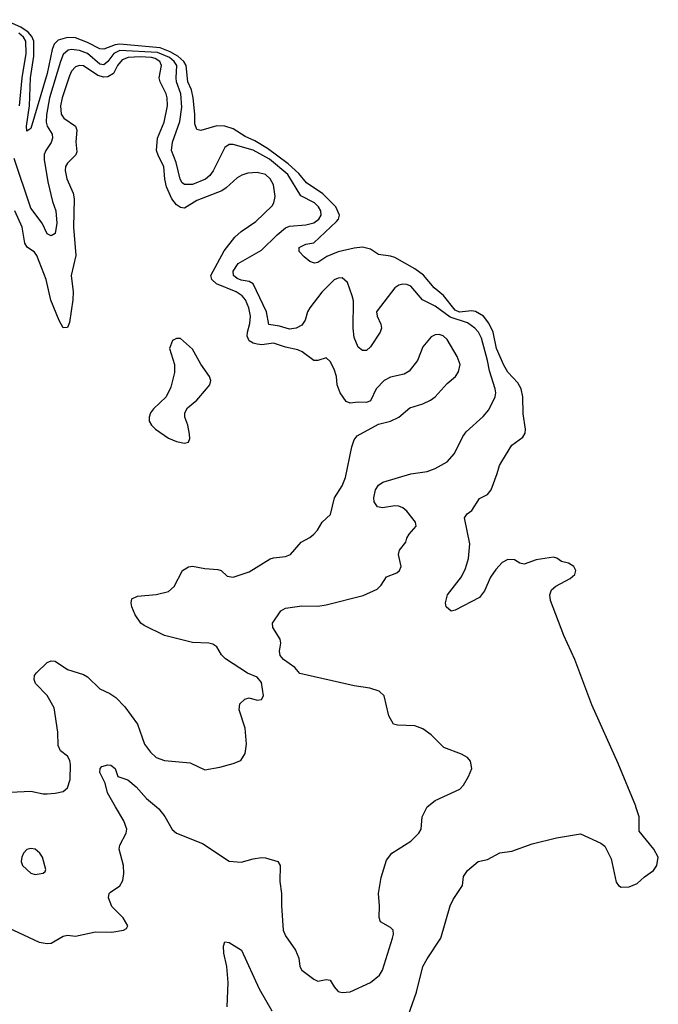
# Model space of a CAD drawing. Header units: inches. Extents: x 1473912 to 1647258, y 640388 to 773423.
# Tile 339 of 420: x 1573734 to 1576895, y 719022 to 723897. Entities that reach past the tile are written whole.
import ezdxf

# ---------------------------------------------------------------- set-up
doc = ezdxf.new("R2010")
doc.units = ezdxf.units.IN
doc.header["$MEASUREMENT"] = 0
doc.layers.add('B5771', color=7, linetype='Continuous')
doc.layers.add('B5772', color=7, linetype='Continuous')

msp = doc.modelspace()

# ---------------------------------------------------------------- linework, layer by layer
at = {"layer": 'B5771', "color": 5}
for points, elevation in [([(1573650, 719414), (1573831.3, 719330), (1573870, 719323.6), (1573890, 719325.7), (1573950, 719359.3), (1573970, 719363.8), (1574010, 719359.5), (1574110, 719380.5), (1574190, 719379.1), (1574248, 719390), (1574262, 719398), (1574268.7, 719410), (1574246, 719450), (1574190, 719507), (1574172.8, 719550), (1574176.9, 719570), (1574182.8, 719577.2), (1574230, 719608.5), (1574245.3, 719634.7), (1574249.8, 719670.2), (1574247.9, 719710), (1574226.2, 719790), (1574229.8, 719810), (1574260.4, 719870), (1574263.9, 719890), (1574248.8, 719930), (1574208.9, 720000)], 660), ([(1574410.7, 720000), (1574422.3, 719990), (1574452.1, 719952.1), (1574488.2, 719888.2), (1574510, 719870.3), (1574638.1, 719818.1), (1574770, 719730.4), (1574830, 719725.5), (1574890, 719742.6), (1574930, 719748.8), (1574950, 719747.2), (1575011, 719730), (1575023, 719710), (1575020.7, 719630), (1575029.3, 719570), (1575029.2, 719510), (1575038.3, 719390), (1575050, 719360.5), (1575099.1, 719290), (1575114.8, 719250), (1575121, 719210), (1575130, 719192), (1575190, 719146.8), (1575210, 719137.3), (1575250, 719144.4), (1575270, 719142), (1575290, 719108), (1575310, 719084.9), (1575330, 719080.4), (1575370, 719083.8), (1575470, 719130.7), (1575514.2, 719165.9), (1575530, 719191), (1575579.6, 719350), (1575584.5, 719370), (1575582.7, 719390), (1575570, 719402.7), (1575519, 719430), (1575512.5, 719452.5), (1575515.1, 719510), (1575509.3, 719570), (1575523.7, 719650), (1575550, 719736.3), (1575575.1, 719770), (1575669.6, 719830), (1575709.5, 719870), (1575720.9, 719890), (1575726.3, 719950), (1575750, 719999.1), (1575751.1, 720000)], 660), ([(1575658.5, 718970), (1575698.2, 719081.8), (1575729.9, 719210), (1575750, 719248), (1575818.1, 719350), (1575865.3, 719510), (1575879.7, 719540.3), (1575925.1, 719610), (1575930, 719654.8), (1575950, 719684.9), (1576002.7, 719730), (1576050, 719739.6), (1576110, 719771.7), (1576170, 719780.9), (1576270, 719816), (1576390, 719845.7), (1576510, 719865.5), (1576610, 719820.3), (1576630, 719805.5), (1576661.8, 719741.8), (1576686.6, 719626.6), (1576697.3, 719610), (1576710, 719601.6), (1576750, 719603.6), (1576790, 719620.3), (1576826.2, 719653.8), (1576870, 719684.9), (1576886.6, 719710), (1576894.5, 719750), (1576871.6, 719790), (1576800.2, 719880.2), (1576799.4, 719950), (1576783.5, 720000)], 640), ([(1574760.4, 719010), (1574765.3, 719130), (1574759, 719210), (1574743.8, 719276.2), (1574742, 719310), (1574750, 719331), (1574770, 719328), (1574832.2, 719290), (1574918.9, 719098.9), (1574982.6, 718990)], 640)]:
    msp.add_lwpolyline(points, dxfattribs=dict(at, elevation=elevation))
at = {"layer": 'B5771', "color": 5, "elevation": 680}
msp.add_lwpolyline([(1573790, 719794), (1573770, 719789.3), (1573753.4, 719770), (1573745.5, 719750), (1573742, 719730), (1573747.7, 719710), (1573790, 719670.8), (1573810, 719665.5), (1573830, 719667.7), (1573850, 719671.3), (1573860.4, 719679.6), (1573864, 719690), (1573847, 719750), (1573834.5, 719770), (1573810, 719789.5)], close=True, dxfattribs=at)
at = {"layer": 'B5772', "color": 5}
for points, elevation in [([(1576783.5, 720000), (1576782.7, 720002.7), (1576695.1, 720215.1), (1576565.4, 720505.4), (1576480.8, 720730), (1576427.8, 720847.8), (1576361, 721021), (1576357.1, 721050), (1576366.3, 721073.7), (1576388, 721092), (1576458.7, 721130), (1576481.4, 721150), (1576487.1, 721170), (1576476.9, 721190), (1576450, 721206.9), (1576414.8, 721214.8), (1576391.8, 721231.8), (1576375.3, 721235.3), (1576290, 721222.7), (1576230, 721202), (1576210, 721206), (1576182.4, 721222.4), (1576150, 721224.7), (1576121.3, 721210), (1576090, 721175.1), (1576063.5, 721136.5), (1576034.4, 721070), (1576010, 721035.8), (1575890, 720973.2), (1575869.3, 720969.3), (1575845.2, 720990), (1575840.9, 721010), (1575851.6, 721050), (1575920.9, 721139.1), (1575940.7, 721179.3), (1575955.9, 721230), (1575962, 721302), (1575936, 721430), (1575949, 721450), (1575972.3, 721467.7), (1576010, 721526), (1576050, 721546.8), (1576066.6, 721570), (1576097.6, 721650), (1576107.9, 721690), (1576119.4, 721710), (1576169.8, 721790), (1576223.5, 721830), (1576235.4, 721850), (1576236.8, 721870), (1576226.4, 721946.4), (1576224.3, 722030), (1576216, 722070), (1576199.2, 722099.2), (1576150, 722151.9), (1576130, 722186.9), (1576094.6, 722270), (1576076.8, 722350), (1576055.1, 722395.1), (1576029, 722429), (1575990, 722452.8), (1575970, 722455.1), (1575910, 722448.8), (1575890, 722458.6), (1575831.6, 722531.6), (1575786.1, 722570), (1575733, 722633), (1575690, 722664.1), (1575590, 722719.5), (1575570, 722726.2), (1575510, 722734), (1575470, 722761.6), (1575430, 722770.6), (1575390, 722766.1), (1575310, 722747.1), (1575254.5, 722725.5), (1575210, 722695.4), (1575192.4, 722692.4), (1575170, 722700.7), (1575142.5, 722722.5), (1575117.2, 722750), (1575117.2, 722770), (1575150, 722786.1), (1575190, 722793.1), (1575302, 722898), (1575311.3, 722910), (1575316.3, 722930), (1575298.7, 722970), (1575234.5, 723034.5), (1575154, 723090), (1575115.9, 723135.9), (1575063.3, 723183.3), (1574959.9, 723259.9), (1574897, 723297), (1574850, 723318.8), (1574790, 723356.4), (1574750, 723370.8), (1574709.1, 723370.9), (1574630, 723348.8), (1574610, 723353.7), (1574601.3, 723381.3), (1574601.5, 723430), (1574593.1, 723510), (1574584, 723550), (1574566.2, 723590), (1574557.9, 723670), (1574545.8, 723690), (1574517, 723717), (1574478.6, 723738.6), (1574430, 723757.2), (1574230, 723775.6), (1574207.1, 723772.8), (1574150, 723751.1), (1574130, 723752.9), (1574070, 723784.8), (1574010, 723806.8), (1573970, 723809), (1573924.2, 723795.8), (1573904.8, 723775.2), (1573894.1, 723750), (1573870.1, 723630.1), (1573790, 723358.4), (1573770, 723346), (1573767.2, 723370), (1573782.3, 723470), (1573788.4, 723610), (1573804, 723716), (1573803.6, 723790), (1573794.6, 723814.7), (1573776.2, 723836.2), (1573740.5, 723860.5), (1573657.1, 723897.1)], 640), ([(1573733.8, 723470), (1573745.7, 723610), (1573765.6, 723730), (1573764.7, 723790), (1573753.1, 723810), (1573730.4, 723830.4)], 660), ([(1575751.1, 720000), (1575790, 720030.5), (1575912.5, 720087.5), (1575930, 720107.3), (1575955.6, 720150), (1575971.8, 720190), (1575965.6, 720225.6), (1575950, 720243.7), (1575920.1, 720260.1), (1575833.5, 720293.5), (1575770, 720357), (1575730, 720386.6), (1575690, 720400.7), (1575604.5, 720404.5), (1575584, 720410), (1575560.7, 720450), (1575538, 720550), (1575513.4, 720573.4), (1575467.6, 720587.6), (1575390, 720599.3), (1575120.1, 720660.1), (1575096, 720690), (1575039.5, 720730), (1575022.9, 720750), (1575019.5, 720770), (1575026, 720810), (1575022.7, 720830), (1574987.2, 720887.2), (1574986, 720910), (1575026, 720970), (1575050, 720983), (1575130, 720995.8), (1575210, 720994), (1575250, 721000.3), (1575434.3, 721045.7), (1575502.6, 721077.4), (1575523.3, 721096.7), (1575550, 721138.8), (1575600.9, 721159.1), (1575614, 721170), (1575621.2, 721190), (1575609.5, 721249.5), (1575613.2, 721270), (1575645.2, 721310), (1575649.3, 721330), (1575660.9, 721350), (1575696.2, 721390), (1575693.3, 721410), (1575650, 721464), (1575630, 721480.4), (1575610, 721488.6), (1575590, 721489.8), (1575530, 721479.7), (1575504.6, 721484.6), (1575487.8, 721510), (1575486.6, 721530), (1575494.3, 721570), (1575510, 721592.4), (1575532, 721608), (1575670, 721649.3), (1575750, 721659.7), (1575790, 721674.3), (1575850, 721707.4), (1575886.3, 721750), (1575927.1, 721832.9), (1575943.3, 721856.7), (1576028, 721932), (1576055.2, 721964.8), (1576087.2, 722030), (1576090.8, 722050), (1576087.8, 722070), (1576059.2, 722159.2), (1576049.9, 722210), (1576019.9, 722319.9), (1576004.5, 722350), (1575986.4, 722370), (1575950, 722396.2), (1575865, 722425), (1575790, 722478.4), (1575728.1, 722510), (1575670, 722577.3), (1575650, 722586), (1575630, 722588.2), (1575610, 722582.9), (1575590.8, 722569.2), (1575503.9, 722456.1), (1575500.3, 722450), (1575504, 722430), (1575521.5, 722390), (1575524.6, 722370), (1575517.4, 722350), (1575470, 722278), (1575450, 722259.5), (1575430, 722259.3), (1575410, 722276), (1575390, 722324), (1575385.2, 722370), (1575385.4, 722505.4), (1575380.3, 722530), (1575355.7, 722595.7), (1575330, 722619.8), (1575310, 722618), (1575290, 722608.4), (1575230, 722547.6), (1575170.2, 722470), (1575158.6, 722450), (1575146.3, 722410), (1575130, 722384.3), (1575102, 722370), (1575070, 722365.1), (1575020.5, 722380.5), (1574967.2, 722387.2), (1574955.1, 722450), (1574890, 722589.1), (1574870, 722600.6), (1574830, 722607.7), (1574810, 722616.1), (1574792.8, 722630), (1574790, 722651.4), (1574815, 722690), (1574930, 722756.8), (1575007.7, 722832.3), (1575050, 722866.1), (1575070, 722874.8), (1575150, 722881.3), (1575190, 722891.4), (1575214.7, 722910), (1575225.4, 722930), (1575223.8, 722950), (1575212.7, 722970), (1575193, 722990), (1575125.2, 723025.2), (1575061.6, 723130), (1574970, 723206.9), (1574890, 723251.3), (1574790, 723279.2), (1574770, 723278.7), (1574750, 723264.8), (1574690.9, 723149.1), (1574674.5, 723125.5), (1574653.2, 723106.8), (1574590, 723080.9), (1574550, 723080.8), (1574537.7, 723090), (1574528.2, 723108.2), (1574508.5, 723190), (1574485.1, 723250), (1574489.9, 723290), (1574526.2, 723393.8), (1574536.3, 723463.7), (1574531.5, 723530), (1574510.5, 723590), (1574507.9, 723610), (1574512, 723670), (1574499.4, 723690), (1574474.9, 723710), (1574415.5, 723735.5), (1574230, 723744.5), (1574199.5, 723730), (1574170, 723689.4), (1574150, 723672.9), (1574130, 723676.7), (1574070, 723730.5), (1574030, 723744.5), (1573990, 723750.3), (1573973.6, 723746.4), (1573950, 723724.7), (1573935.8, 723690), (1573882.3, 723510), (1573866, 723426), (1573864.6, 723390), (1573869.3, 723370), (1573894.5, 723330), (1573896.8, 723310), (1573890.1, 723289.9), (1573862.9, 723250), (1573855.9, 723230), (1573855.1, 723204.9), (1573873.7, 723093.7), (1573896.2, 722996.2), (1573912.8, 722950), (1573917.6, 722890), (1573910, 722839.3), (1573890, 722826.6), (1573870, 722837), (1573844.9, 722890), (1573790, 722964.2), (1573707.5, 723210)], 660), ([(1573687.8, 720072.2), (1573790, 720077.3), (1573850, 720064), (1573870, 720064), (1573910, 720066.8), (1573950, 720076.3), (1573970, 720093.4), (1573984.5, 720135.5), (1573986, 720210), (1573981.8, 720230), (1573970.8, 720250), (1573936.8, 720276.8), (1573923.7, 720303.7), (1573922.6, 720370), (1573904.1, 720490), (1573870.4, 720550.4), (1573811.7, 720610), (1573805, 720630), (1573807.7, 720650), (1573816.5, 720663.5), (1573870, 720714.3), (1573890, 720722.7), (1573910, 720721.7), (1573970, 720680.3), (1574050, 720655.3), (1574070, 720643.7), (1574130, 720583.6), (1574180.8, 720560.8), (1574210, 720540.9), (1574255, 720495.1), (1574316.9, 720410), (1574351.8, 720310), (1574382, 720270), (1574410, 720244.2), (1574450, 720228.8), (1574577.7, 720217.7), (1574650, 720183.8), (1574723.9, 720196.1), (1574790, 720214), (1574828.7, 720230), (1574850, 720264.7), (1574856.2, 720310), (1574849.6, 720390), (1574820.2, 720480.2), (1574824, 720510), (1574847.5, 720532.5), (1574870, 720539.1), (1574910, 720528.4), (1574930, 720530.6), (1574941.3, 720550), (1574930, 720616.2), (1574910, 720642.4), (1574862.2, 720662.2), (1574752.9, 720732.9), (1574733.1, 720753.1), (1574710, 720791.5), (1574690, 720806), (1574670, 720810.8), (1574590, 720813.8), (1574450, 720847.9), (1574350, 720897.3), (1574333, 720910), (1574306, 720950), (1574289.1, 720990.9), (1574285.2, 721010), (1574289, 721030), (1574317.5, 721042.5), (1574410, 721051.6), (1574470, 721066.3), (1574498.5, 721090), (1574540.5, 721170), (1574570, 721187.7), (1574590, 721191.3), (1574650, 721179.7), (1574715.2, 721175.2), (1574730.5, 721170), (1574761.3, 721141.3), (1574790, 721136.5), (1574870, 721163.6), (1574972.9, 721227.1), (1574990, 721233), (1575050, 721239.6), (1575074, 721250), (1575127.3, 721310), (1575170, 721333.1), (1575189.8, 721350.2), (1575208.2, 721370), (1575231.5, 721410), (1575272.3, 721447.7), (1575292.1, 721530), (1575329.2, 721590), (1575347.2, 721630), (1575377.8, 721782.2), (1575390, 721817.3), (1575403.9, 721836.1), (1575510, 721894.4), (1575570, 721908.9), (1575610, 721928.5), (1575665.4, 721974.6), (1575730, 721994.4), (1575766.6, 722013.4), (1575790, 722030.2), (1575850, 722096), (1575890.9, 722130), (1575906.3, 722153.7), (1575913.6, 722190), (1575898.7, 722230), (1575850, 722313), (1575830, 722332.3), (1575810, 722337.7), (1575790, 722336.9), (1575770, 722327.6), (1575730, 722276.9), (1575702.3, 722210), (1575662.4, 722157.6), (1575637.1, 722142.9), (1575570, 722127.8), (1575537.4, 722110), (1575498.2, 722070), (1575470, 722009.6), (1575450, 722001.7), (1575410, 722003.7), (1575370, 721998.9), (1575350, 722006.8), (1575320.5, 722050), (1575305.7, 722090), (1575301.6, 722130), (1575290, 722167), (1575270, 722205.1), (1575250, 722222.4), (1575210, 722209.8), (1575190, 722209.8), (1575132.3, 722252.3), (1575110, 722263.1), (1575050, 722275.3), (1574990, 722294.9), (1574932.9, 722287.1), (1574910, 722290.3), (1574890, 722295.3), (1574870, 722307.8), (1574860.3, 722330), (1574861.3, 722350), (1574872.4, 722392.4), (1574876.4, 722430), (1574868, 722470), (1574851.6, 722510), (1574835, 722530), (1574806, 722550), (1574708.8, 722590), (1574685.6, 722610), (1574680.7, 722630), (1574746.8, 722753.2), (1574799.4, 722820.6), (1574830, 722848.3), (1574902.1, 722897.9), (1574984.4, 722975.6), (1574992.5, 722990), (1574998, 723022), (1574990, 723079.6), (1574973, 723110), (1574950, 723131.3), (1574910, 723140.6), (1574863, 723137), (1574832.7, 723127.3), (1574810, 723114), (1574755.7, 723064.3), (1574733.7, 723050), (1574610, 723002.5), (1574550, 722963.6), (1574530, 722966.6), (1574510, 722980.1), (1574487.3, 723010), (1574460.1, 723070), (1574452.5, 723107.5), (1574448, 723170), (1574420.9, 723220.9), (1574411.7, 723250), (1574415.8, 723310), (1574448.7, 723390), (1574466, 723470), (1574464.1, 723510), (1574458.4, 723530), (1574428.9, 723590), (1574424.1, 723610), (1574435.9, 723670), (1574428.3, 723690), (1574404.6, 723704.6), (1574387, 723710), (1574330, 723713), (1574271.6, 723710), (1574241.9, 723698.1), (1574218.1, 723670), (1574198, 723630), (1574170, 723613.7), (1574150, 723613.4), (1574121.5, 723621.5), (1574050, 723668.3), (1574030, 723670.4), (1574010, 723663.2), (1573990, 723641.6), (1573980.1, 723619.9), (1573944.5, 723510), (1573936.1, 723470), (1573940.1, 723430), (1573951.9, 723410), (1574010.1, 723370.1), (1574017.1, 723350), (1574011.8, 723291.8), (1574017.4, 723242.6), (1574011.9, 723228.1), (1573970, 723186.6), (1573961.4, 723170), (1573958.6, 723150), (1573966.6, 723110), (1573998.2, 723038.2), (1574004.2, 723010), (1574001.1, 722870), (1574012.6, 722730), (1573989.6, 722630), (1573998.9, 722550), (1573997.7, 722510), (1573981.3, 722398.7), (1573970, 722373.5), (1573950, 722370.9), (1573930, 722407.7), (1573888.3, 722508.3), (1573865.8, 722610), (1573818.7, 722730), (1573806.6, 722746.6), (1573770.3, 722770.3), (1573758.8, 722790), (1573746.8, 722870), (1573710.3, 722950)], 680), ([(1574208.9, 720000), (1574169.4, 720069.4), (1574157.3, 720117.3), (1574131.1, 720170), (1574131.6, 720190), (1574140.6, 720199.4), (1574170, 720207.4), (1574185.8, 720205.9), (1574206.4, 720190), (1574220.5, 720150), (1574270, 720134.3), (1574310, 720099.6), (1574362, 720042), (1574410.7, 720000)], 660)]:
    msp.add_lwpolyline(points, dxfattribs=dict(at, elevation=elevation))
at = {"layer": 'B5772', "color": 5, "elevation": 720}
msp.add_lwpolyline([(1574530, 722319), (1574510, 722319), (1574490, 722308), (1574476, 722270), (1574500.5, 722190), (1574500.5, 722150), (1574482, 722078), (1574458.8, 722030), (1574396.3, 721970), (1574382, 721950), (1574374.8, 721930), (1574374.8, 721910), (1574386, 721890), (1574406.8, 721870), (1574470, 721825.5), (1574510, 721808), (1574550, 721800.7), (1574570, 721806), (1574576, 721824), (1574574.8, 721845.2), (1574566, 721890), (1574551.2, 721930), (1574551.2, 721950), (1574565.3, 721974.7), (1574610, 722013.4), (1574658.4, 722070), (1574674.5, 722090), (1574680.7, 722110), (1574674, 722130), (1574630.9, 722190.9), (1574590, 722266.6)], close=True, dxfattribs=at)

doc.saveas('drawing.dxf')
